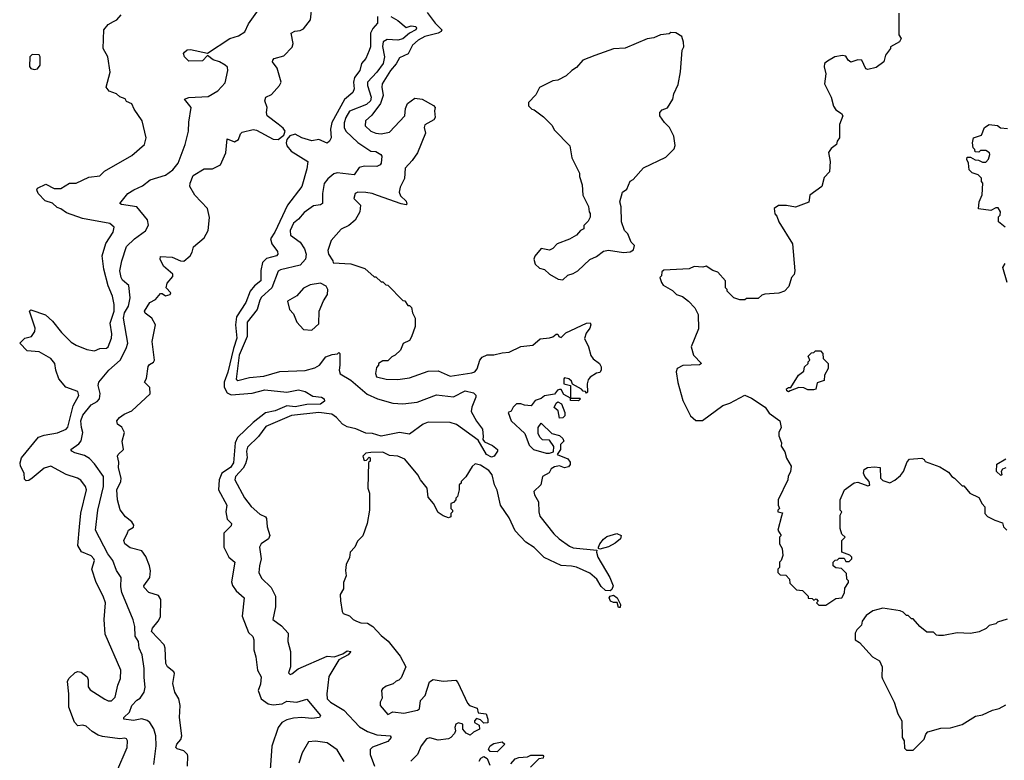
# Model space of a CAD drawing. Extents: x 2210602 to 2357277, y 510288 to 673808.
# Tile 310 of 464: x 2309910 to 2315755, y 603690 to 608086. Entities that reach past the tile are written whole.
import ezdxf

# ---------------------------------------------------------------- set-up
doc = ezdxf.new("R2010")
doc.units = 0

msp = doc.modelspace()

# ---------------------------------------------------------------- linework, layer by layer
at = {"layer": '0CON05XD'}
for points in [[(2310905.7, 603655), (2310908, 603715), (2310906.2, 603725), (2310885, 603746.2), (2310845, 603757.5), (2310837.5, 603765), (2310843.8, 603785), (2310867.3, 603812.7), (2310871.9, 603835), (2310858.6, 603945), (2310862, 604015), (2310854, 604055), (2310832, 604095), (2310820, 604145), (2310828.6, 604205), (2310824.2, 604215), (2310787.1, 604245), (2310776.9, 604265), (2310773.1, 604355), (2310766.9, 604375), (2310693.1, 604455), (2310698.1, 604475), (2310732.5, 604515), (2310745, 604542.5), (2310747.1, 604645), (2310735, 604668.8), (2310677.5, 604685), (2310648.8, 604715), (2310646.2, 604725), (2310681.9, 604775), (2310687.1, 604815), (2310681.4, 604845), (2310659.1, 604899.1), (2310635, 604933.3), (2310565, 604951.1), (2310534.4, 604975), (2310529.2, 604995), (2310549.5, 605039.5), (2310555, 605056.7), (2310585.7, 605074.3), (2310588, 605085), (2310576.2, 605105), (2310538.8, 605135), (2310506.4, 605176.4), (2310491.2, 605235), (2310487.5, 605295), (2310510, 605345), (2310512, 605365), (2310497.5, 605425), (2310498.8, 605458.8), (2310490, 605495), (2310494.1, 605505.9), (2310526.7, 605535), (2310518.8, 605585), (2310532.5, 605635), (2310516.4, 605666.4), (2310490, 605685), (2310487.5, 605705), (2310502.5, 605725), (2310530, 605745), (2310575, 605764), (2310683.8, 605865), (2310681.7, 605901.7), (2310650, 605935), (2310663.8, 605956.2), (2310672.2, 606027.8), (2310680.5, 606039.5), (2310705, 606053.8), (2310710, 606065), (2310696, 606175), (2310716, 606275), (2310695, 606313.3), (2310654.1, 606344.1), (2310651.2, 606355), (2310683.6, 606406.4), (2310716.2, 606425), (2310745, 606460), (2310755, 606460), (2310775, 606446.7), (2310802.5, 606455), (2310806.7, 606465), (2310778.8, 606495), (2310785, 606522.5), (2310818.3, 606561.7), (2310818.8, 606575), (2310763.2, 606623.2), (2310743.8, 606665), (2310745, 606680), (2310815, 606676), (2310865, 606654), (2310885, 606653.3), (2310921.2, 606685), (2310933.8, 606705), (2310941.7, 606738.3), (2311005, 606791.2), (2311029.4, 606835), (2311037.4, 606912.6), (2311024.4, 606964.4), (2310950, 607045), (2310920, 607095), (2310921.2, 607115), (2310939.3, 607160.7), (2311005, 607200), (2311055, 607201.2), (2311101.2, 607225), (2311133.8, 607295), (2311141.7, 607378.3), (2311185, 607360), (2311208.8, 607375), (2311221.2, 607408.8), (2311231.7, 607418.3), (2311296.2, 607433.8), (2311315, 607429.4), (2311415, 607376.9), (2311445, 607374.1), (2311478.7, 607401.3), (2311485.3, 607425), (2311475, 607442.5), (2311443.8, 607465), (2311380, 607515), (2311375.6, 607535), (2311379.2, 607565), (2311365.8, 607605), (2311371.2, 607625), (2311405, 607642), (2311452.5, 607695), (2311462.5, 607715), (2311438.8, 607798.8), (2311410, 607835), (2311412.5, 607845), (2311420, 607855), (2311478.1, 607871.9), (2311527.1, 607922.9), (2311533.3, 607945), (2311521.2, 608005), (2311542.7, 608017.3), (2311575, 608021.4), (2311595, 608030.8), (2311636.9, 608085), (2311647.1, 608175)], [(2310486.4, 603623.6), (2310548, 603765), (2310550.8, 603805), (2310545, 603817.5), (2310535, 603821.4), (2310505, 603816.9), (2310400.8, 603830.8), (2310375, 603838.9), (2310340.5, 603860.5), (2310305, 603892), (2310285, 603898), (2310255, 603893.8), (2310235.8, 603915.8), (2310201.2, 604005), (2310201.2, 604085), (2310193, 604157), (2310202.5, 604175), (2310239.5, 604210.5), (2310255, 604218), (2310275, 604213.8), (2310310.8, 604185), (2310316.8, 604166.8), (2310315.8, 604125.8), (2310329.1, 604109.1), (2310415, 604051.9), (2310435, 604043.3), (2310455, 604043.6), (2310477.1, 604065), (2310492, 604135), (2310507.5, 604175), (2310510, 604225), (2310417.7, 604437.7), (2310411.4, 604525), (2310420, 604625), (2310406.2, 604665), (2310363.8, 604745), (2310337.5, 604825), (2310354.2, 604875), (2310350.8, 604885), (2310334.4, 604904.4), (2310277.5, 604927.5), (2310254.4, 604965), (2310264.6, 605075.4), (2310273.7, 605156.3), (2310307.5, 605295), (2310301.2, 605315), (2310272.1, 605352.1), (2310253.3, 605365), (2310186.4, 605386.4), (2310095, 605435.8), (2310055, 605424), (2309985, 605363.8), (2309965, 605350), (2309948.3, 605348.3), (2309938.3, 605358.3), (2309936, 605395), (2309914, 605435), (2309912, 605455), (2309920, 605485), (2310022.5, 605607.5), (2310055, 605619.5), (2310135.4, 605634.6), (2310186, 605655), (2310195, 605667.5), (2310226.8, 605793.2), (2310261.4, 605855), (2310255, 605878), (2310184.6, 605904.6), (2310142.9, 605955), (2310124.4, 606005), (2310118.5, 606045), (2310095.3, 606075.3), (2310025, 606113.8), (2309955, 606120), (2309910, 606165), (2309940, 606195), (2309980, 606205), (2310000, 606235), (2310002, 606255), (2309967.5, 606355), (2309977, 606363), (2310063.6, 606333.6), (2310105, 606296.7), (2310158.5, 606228.5), (2310215, 606172.5), (2310245, 606153.8), (2310308.3, 606128.3), (2310355, 606120), (2310385, 606133.3), (2310425, 606136.2), (2310435, 606143.3), (2310455.7, 606195), (2310458, 606222), (2310447.9, 606285), (2310470.9, 606355), (2310470, 606395), (2310460.6, 606445), (2310435.3, 606505.3), (2310410.5, 606605), (2310399.6, 606685), (2310422.2, 606757.8), (2310465.7, 606825), (2310471.2, 606855), (2310445, 606876), (2310283.8, 606906.2), (2310188.6, 606938.6), (2310155, 606963.8), (2310131.9, 606971.9), (2310105, 606996.7), (2310061.5, 607011.5), (2310019.4, 607055), (2310012, 607075), (2310016.2, 607085), (2310065, 607108.8), (2310115, 607083.3), (2310155, 607083.3), (2310205, 607116.2), (2310245, 607116.2), (2310319.5, 607150.5), (2310385, 607158.8), (2310413, 607187), (2310575, 607278.8), (2310650, 607345), (2310660, 607385), (2310637.5, 607485), (2310590, 607555), (2310576.4, 607586.4), (2310545, 607600), (2310536.1, 607616.1), (2310505, 607628.8), (2310485, 607646), (2310441.7, 607661.7), (2310423.3, 607685), (2310446.2, 607775), (2310433.8, 607865), (2310406.2, 607915), (2310410, 608025), (2310435, 608056.7), (2310467.5, 608075), (2310486.7, 608085), (2310512.5, 608115)], [(2310705.8, 603664.2), (2310719.4, 603775), (2310718.1, 603835), (2310707, 603877), (2310683.4, 603913.4), (2310667.1, 603927.1), (2310635, 603935.6), (2310585, 603925.8), (2310527.5, 603935), (2310527.5, 603945), (2310562.5, 603975), (2310576.2, 604015), (2310605, 604046.2), (2310625, 604058.8), (2310648.6, 604095), (2310655.6, 604125), (2310648.8, 604181.2), (2310648.5, 604235), (2310636.9, 604315), (2310620, 604355), (2310616.2, 604395), (2310596.4, 604426.4), (2310594.5, 604485), (2310583.1, 604523.1), (2310516.2, 604686.2), (2310510.2, 604719.8), (2310512.5, 604775), (2310485, 604816.2), (2310462.3, 604875), (2310433.8, 604915), (2310360.5, 605055), (2310374.6, 605175), (2310408, 605315), (2310407.1, 605375), (2310355, 605449.2), (2310325, 605480.6), (2310295, 605499.5), (2310236.7, 605515), (2310218.8, 605525), (2310213.3, 605535), (2310261.3, 605568.7), (2310274.4, 605585.6), (2310284.5, 605635), (2310276.5, 605665), (2310273.2, 605705), (2310285, 605737.5), (2310335, 605800), (2310370.9, 605819.1), (2310384.3, 605835), (2310387, 605867), (2310375.8, 605915), (2310380.8, 605935), (2310439.2, 606005), (2310505.6, 606065), (2310542.7, 606135), (2310551.8, 606165), (2310525.4, 606315), (2310531.5, 606345), (2310555.6, 606385), (2310565.6, 606435), (2310557.6, 606507.6), (2310519.5, 606539.5), (2310511.9, 606555), (2310505.5, 606595), (2310515.6, 606655), (2310545, 606738.8), (2310592, 606785), (2310656.6, 606833.4), (2310673.9, 606866.1), (2310668.3, 606898.3), (2310605.8, 606975.8), (2310515, 606988.8), (2310504, 606995), (2310552, 607055), (2310586.7, 607076.7), (2310639.6, 607100.4), (2310685.4, 607134.6), (2310775, 607162.2), (2310819.2, 607195), (2310850.6, 607235), (2310891.4, 607345), (2310911.4, 607425), (2310913.2, 607476.8), (2310927.5, 607565), (2310887.5, 607615), (2310915, 607624.3), (2311029.4, 607630.6), (2311086.8, 607663.2), (2311129.7, 607710.3), (2311146.2, 607785), (2311143.6, 607803.6), (2311130, 607815), (2311095.4, 607835.4), (2311058, 607848), (2311025, 607872.5), (2310995, 607841.5), (2310915, 607840.5), (2310887.5, 607865), (2310883.3, 607885), (2310887.7, 607892.3), (2310905, 607906.7), (2310925, 607908.8), (2311025, 607887.5), (2311156.7, 607975), (2311209.5, 607990.5), (2311245.8, 608014.2), (2311267.9, 608062.1), (2311327.5, 608145)], [(2312033.6, 608105), (2312034.1, 608065.9), (2312005.9, 608034.1), (2311992.9, 608005), (2311992, 607925), (2311985, 607902), (2311965, 607855.8), (2311940, 607825), (2311929.1, 607785), (2311898.1, 607741.9), (2311892.7, 607715), (2311896.4, 607675), (2311887.3, 607652.7), (2311837.5, 607612.5), (2311764, 607475), (2311756, 607435), (2311758.8, 607385), (2311750, 607365), (2311735, 607353.8), (2311685, 607374.3), (2311645, 607366.7), (2311585, 607385.3), (2311545, 607406.5), (2311513.2, 607396.8), (2311495.9, 607375), (2311491.4, 607355), (2311495, 607338), (2311521.8, 607305), (2311621.1, 607245), (2311615, 607201.2), (2311585.6, 607095), (2311499.6, 606985), (2311424.7, 606825.3), (2311398.1, 606785), (2311406.7, 606755), (2311440.2, 606710.2), (2311442.9, 606695), (2311435, 606683.3), (2311375, 606668.9), (2311350.6, 606645), (2311342.5, 606597.5), (2311341.1, 606535), (2311303.8, 606506.2), (2311278.5, 606475), (2311253.4, 606406.6), (2311197, 606323), (2311190.4, 606275), (2311200, 606195), (2311179.5, 606135), (2311146.4, 605993.6), (2311124.6, 605935), (2311123.8, 605903.8), (2311141.2, 605871.2), (2311165, 605858.5), (2311290.3, 605869.7), (2311365, 605889.5), (2311495, 605875.7), (2311565, 605889.2), (2311605, 605878.8), (2311651.2, 605851.2), (2311702.5, 605845), (2311716.7, 605835), (2311719.3, 605820.7), (2311695, 605804.4), (2311615, 605802.2), (2311545, 605787.1), (2311495, 605793.3), (2311426.7, 605765), (2311368.4, 605751.6), (2311295.3, 605694.7), (2311203.8, 605605), (2311190, 605575), (2311180.3, 605455), (2311161.5, 605428.5), (2311110.8, 605395), (2311093.3, 605355), (2311090.8, 605295), (2311140, 605205), (2311132.9, 605165), (2311142, 605122), (2311167.5, 605095), (2311165, 605082.5), (2311122.8, 605037.2), (2311121.5, 604955), (2311152.5, 604895), (2311187.3, 604865), (2311168.3, 604748.3), (2311173.3, 604726.7), (2311195, 604696.7), (2311242.5, 604655), (2311230, 604545), (2311269.3, 604449.3), (2311293.3, 604425), (2311300, 604405), (2311300, 604345), (2311312.5, 604305), (2311322.5, 604225), (2311344, 604185), (2311339.1, 604140.9), (2311326, 604105), (2311344.4, 604055), (2311385, 604025.5), (2311415, 604018.5), (2311467.5, 604025), (2311495, 604040), (2311555, 604034.4), (2311615, 604052.5), (2311696.2, 603955), (2311690, 603945), (2311645, 603938.9), (2311585, 603943.6), (2311535, 603940), (2311495, 603930), (2311466, 603915), (2311444.4, 603885.6), (2311406.4, 603773.6), (2311394.1, 603605)], [(2312113.9, 608103.9), (2312155, 608081.1), (2312205, 608040), (2312235, 608049.4), (2312261.2, 608045), (2312266.7, 608035), (2312262.5, 608025), (2312225, 608006), (2312185, 607972.9), (2312155, 607964.4), (2312091.1, 607968.9), (2312068.1, 607955), (2312063.7, 607926.3), (2312076.2, 607865), (2312067.5, 607825), (2312030.9, 607775), (2311974.6, 607715), (2311974.6, 607695), (2311996, 607625), (2311992.7, 607605), (2311968.2, 607581.8), (2311867.2, 607542.8), (2311845.5, 607505), (2311836, 607474), (2311836.8, 607445), (2311846.2, 607425), (2311917, 607357), (2311995, 607305.7), (2312025, 607303.1), (2312054.2, 607285), (2312060.8, 607275), (2312056.2, 607235), (2312050, 607225), (2312030, 607215), (2311957.3, 607217.3), (2311925, 607209.2), (2311895.7, 607164.3), (2311795, 607176.5), (2311775, 607170), (2311738.9, 607141.1), (2311717.3, 607112.7), (2311707.8, 607055), (2311708, 606995), (2311695, 606986), (2311655, 606980), (2311598.7, 606941.3), (2311565, 606900.8), (2311535, 606878.8), (2311515.8, 606835), (2311517.7, 606807.7), (2311575, 606766), (2311601.4, 606725), (2311611.4, 606695), (2311605.8, 606665), (2311575, 606628.8), (2311458.3, 606601.7), (2311445, 606592.5), (2311406.5, 606495), (2311345, 606438.9), (2311335, 606422), (2311320, 606365), (2311259.8, 606290.2), (2311260.6, 606205), (2311212, 606095), (2311195, 605952.5), (2311205, 605944.4), (2311275, 605962.3), (2311359.5, 605970.5), (2311455, 605997.3), (2311605, 606003.6), (2311661.3, 606018.7), (2311690, 606035), (2311726.7, 606085), (2311765, 606098.8), (2311797.5, 606102.5), (2311805, 606110), (2311810, 606105), (2311810.8, 606035), (2311805.8, 606005), (2311813.3, 605983.3), (2311875, 605947.1), (2311973.1, 605863.1), (2312034.6, 605834.6), (2312125, 605809.1), (2312185, 605806.5), (2312270, 605815), (2312385, 605859.5), (2312485, 605846.7), (2312555, 605882.5), (2312605, 605870.8), (2312617.7, 605857.7), (2312618.8, 605845), (2312593.6, 605786.4), (2312591.1, 605761.1), (2312622.4, 605702.4), (2312658.1, 605655), (2312661.2, 605611.2), (2312660, 605595), (2312670.3, 605580.3), (2312717.6, 605557.6), (2312747.5, 605535), (2312747.5, 605525), (2312726.9, 605495), (2312710.6, 605489.4), (2312681.1, 605505), (2312630.9, 605590.9), (2312503, 605683), (2312465, 605695.8), (2312335, 605697.2), (2312305.7, 605685), (2312225, 605626.4), (2312165, 605636.1), (2312055, 605614.6), (2312005, 605630.5), (2311965, 605631.1), (2311905, 605657.8), (2311855, 605668.8), (2311825.6, 605685.6), (2311791.1, 605725), (2311763.1, 605745), (2311685, 605753.4), (2311523.4, 605736.6), (2311371.7, 605671.7), (2311328.3, 605611.7), (2311261.8, 605548.2), (2311257.1, 605525), (2311260.4, 605485), (2311250.6, 605449.4), (2311236.3, 605423.7), (2311191.9, 605375), (2311186.9, 605355), (2311245, 605247.5), (2311285, 605195.8), (2311335, 605151.2), (2311370, 605135), (2311376.2, 605125), (2311378.6, 605075), (2311395.9, 605024.1), (2311386.7, 605005), (2311343.3, 604975), (2311333.3, 604955), (2311344, 604885), (2311332.9, 604845), (2311330, 604805), (2311345, 604772), (2311402.9, 604715), (2311428.6, 604665), (2311429.5, 604600.5), (2311413.8, 604525), (2311465, 604488), (2311504.1, 604444.1), (2311502.5, 604395), (2311518, 604335), (2311517.5, 604245), (2311505, 604210), (2311515, 604200), (2311525, 604203.3), (2311563, 604233), (2311735, 604308), (2311776, 604304), (2311828.8, 604321.2), (2311855, 604340), (2311876.7, 604335), (2311860, 604315), (2311804, 604286), (2311745, 604186.7), (2311732.5, 604085), (2311734.5, 604055), (2311754.2, 604035), (2311835, 603988.5), (2311928.3, 603888.3), (2311975, 603861.9), (2312031.2, 603841.2), (2312110, 603835), (2312116.2, 603825), (2312095, 603801.4), (2312005, 603767.1), (2311990.8, 603755), (2311990.6, 603725), (2312016.9, 603655)], [(2312328.3, 608128.3), (2312375.7, 608065), (2312416, 608025), (2312411.2, 608015), (2312393.9, 608006.1), (2312316.2, 607985), (2312275, 607964.4), (2312242.7, 607935), (2312216.7, 607883.3), (2312165, 607858.8), (2312145, 607824), (2312112.1, 607785), (2312061.4, 607705), (2312059.2, 607685), (2312067.8, 607635), (2312052.4, 607587.6), (2312000.8, 607519.2), (2311962, 607485), (2311961.2, 607455), (2311993.8, 607425), (2312025, 607411.4), (2312055, 607407.5), (2312105, 607418.8), (2312196.7, 607515), (2312200.7, 607559.3), (2312211.7, 607588.3), (2312255, 607620), (2312300, 607615), (2312366.4, 607576.4), (2312377.5, 607565), (2312373.3, 607545), (2312377.1, 607505), (2312368.5, 607491.5), (2312315, 607461.2), (2312310.6, 607445), (2312318.3, 607411.7), (2312270.9, 607295), (2312240.9, 607249.1), (2312198.7, 607205), (2312194.1, 607144.1), (2312168.3, 607091.7), (2312161.9, 607061.9), (2312170.4, 607040.4), (2312205, 607008), (2312209.2, 606990.8), (2312203.6, 606986.4), (2312175, 606993.1), (2312035, 607042.5)], [(2315130, 608125), (2315130, 607995), (2315142.5, 607975), (2315132.5, 607955), (2315080, 607925), (2315080, 607915), (2315050, 607875), (2315040, 607835), (2314995, 607802.5), (2314945, 607790), (2314932.5, 607795), (2314910, 607845), (2314885, 607846.7), (2314843.6, 607833.6), (2314827.5, 607845), (2314815, 607870), (2314795, 607872.5), (2314750, 607865), (2314705, 607840), (2314687.5, 607825), (2314686.7, 607806.7), (2314696.7, 607765), (2314687.5, 607705), (2314727.5, 607625), (2314741.7, 607571.7), (2314755, 607550), (2314789.3, 607529.3), (2314797.5, 607515), (2314777, 607463), (2314776.7, 607385), (2314763.3, 607365), (2314760, 607345), (2314728.3, 607321.7), (2314711.7, 607298.3), (2314721.2, 607245), (2314717, 607183), (2314685, 607150), (2314672.5, 607095), (2314600, 607045), (2314595, 607002.5), (2314516.4, 606973.6), (2314463, 606983), (2314415, 606982.5), (2314390, 606965), (2314393, 606933), (2314405, 606920), (2314417.5, 606885), (2314497.5, 606755), (2314512.5, 606595), (2314507, 606573), (2314492.5, 606555), (2314477, 606503), (2314450, 606475), (2314417, 606463), (2314333, 606457), (2314315, 606450), (2314295, 606430), (2314225, 606430), (2314215, 606422.5), (2314185, 606422.5), (2314150, 606435), (2314110, 606475), (2314110, 606485), (2314100, 606495), (2314100, 606535), (2314055, 606586.7), (2314025, 606596.2), (2313985, 606622.5), (2313965, 606617.5), (2313915, 606620), (2313885, 606607.5), (2313735, 606600), (2313721.7, 606588.3), (2313720, 606565), (2313710, 606555), (2313720, 606525), (2313730.7, 606510.7), (2313785, 606477.5), (2313810, 606455), (2313845, 606442.5), (2313880, 606415), (2313917.5, 606375), (2313937.5, 606335), (2313939.3, 606250.7), (2313896.7, 606145), (2313910, 606095), (2313957.5, 606045), (2313945, 606037.5), (2313847, 606033), (2313812.5, 606015), (2313806.7, 605995), (2313817, 605933), (2313846.1, 605826.1), (2313892.5, 605735), (2313925, 605707.5), (2313963, 605707), (2314083.9, 605796.1), (2314125, 605810), (2314215, 605856.7), (2314255, 605838.8), (2314336.2, 605785), (2314360, 605750), (2314422.5, 605705), (2314430, 605665), (2314417.5, 605635), (2314417.5, 605615), (2314432.5, 605575), (2314430, 605555), (2314451.7, 605521.7), (2314463, 605483), (2314490, 605435), (2314487, 605403), (2314473, 605377), (2314470, 605355), (2314413.6, 605236.4), (2314412.5, 605205), (2314420, 605185), (2314410, 605175), (2314410, 605165), (2314438.3, 605158.3), (2314431.7, 605138.3), (2314410, 605055), (2314430, 605025), (2314420, 605015), (2314420, 604975), (2314437, 604947), (2314440, 604905), (2314430, 604875), (2314420, 604865), (2314420, 604835), (2314410, 604825), (2314410, 604805), (2314425, 604790), (2314458.3, 604788.3), (2314480, 604765), (2314481.7, 604741.7), (2314521.7, 604701.7), (2314558.3, 604698.3), (2314590, 604665), (2314591.7, 604651.7), (2314615, 604650), (2314625, 604640), (2314638.3, 604648.3), (2314650, 604635), (2314640, 604625), (2314655, 604610), (2314695, 604610), (2314755, 604650), (2314790, 604655), (2314807, 604683), (2314808.3, 604711.7), (2314830, 604745), (2314830, 604755), (2314820, 604765), (2314818.3, 604798.3), (2314788.3, 604828.3), (2314755, 604832.5), (2314740, 604845), (2314740, 604865), (2314751.7, 604878.3), (2314765, 604880), (2314775, 604890), (2314805, 604890), (2314815, 604870), (2314835, 604870), (2314850, 604885), (2314850, 604895), (2314838.3, 604908.3), (2314790, 604925), (2314790, 604995), (2314810, 605015), (2314791.7, 605031.7), (2314780, 605065), (2314780, 605145), (2314790, 605165), (2314780, 605175), (2314780, 605235), (2314807.5, 605295), (2314865, 605336.7), (2314885, 605341.2), (2314945, 605320), (2314957.5, 605322.5), (2314953.3, 605345), (2314927.5, 605375), (2314920, 605395), (2314922.5, 605415), (2314943, 605427), (2314985, 605432.5), (2315018.3, 605428.3), (2315020, 605365), (2315035, 605350), (2315075, 605337.5), (2315105, 605352.5), (2315139.3, 605380.7), (2315157.5, 605405), (2315178.3, 605461.7), (2315191.7, 605478.3), (2315265, 605482.5), (2315280, 605475), (2315285, 605462.5), (2315371.7, 605431.7), (2315425, 605400), (2315443.6, 605373.6), (2315460, 605365), (2315505, 605320), (2315515, 605320), (2315550, 605275), (2315605, 605250), (2315623, 605213), (2315640, 605195), (2315640, 605155), (2315655, 605137.5), (2315700, 605115), (2315745, 605100), (2315750, 605075), (2315770, 605055)], [(2313135, 606541.2), (2313165, 606570), (2313195, 606578.8), (2313224.1, 606595.9), (2313295, 606663.3), (2313335, 606680), (2313375, 606712.5), (2313405, 606717.5), (2313495, 606703.3), (2313535, 606707.5), (2313555, 606720), (2313560, 606745), (2313540, 606765), (2313520, 606815), (2313500, 606835), (2313482.5, 606885), (2313480, 606975), (2313472.5, 607005), (2313488.3, 607061.7), (2313515, 607080), (2313533.6, 607126.4), (2313553, 607137), (2313613.6, 607206.4), (2313745, 607270), (2313795, 607320), (2313801.7, 607338.3), (2313792.5, 607395), (2313767.5, 607445), (2313737.5, 607475), (2313710, 607515), (2313710, 607535), (2313725, 607550), (2313756.7, 607563.3), (2313787.5, 607615), (2313792.5, 607645), (2313819.3, 607700.7), (2313833, 607777), (2313843.3, 607905), (2313852.5, 607925), (2313851.7, 607951.7), (2313840, 607985), (2313805, 608007.5), (2313775, 608010), (2313765, 608002.5), (2313713.6, 607996.4), (2313675, 607977.5), (2313635, 607972.5), (2313505, 607917.5), (2313435, 607912.5), (2313325, 607872.5), (2313253.9, 607846.1), (2313215, 607802.5), (2313187.5, 607785), (2313155, 607752.5), (2313105, 607727.5), (2313075, 607722.5), (2312995, 607682.5), (2312975, 607640), (2312930, 607595), (2312930, 607575), (2312950, 607555), (2312965, 607550), (2313019.3, 607509.3), (2313069.3, 607459.3), (2313085, 607430), (2313176.2, 607336.2), (2313187.5, 607265), (2313232.5, 607175), (2313232.5, 607155), (2313250, 607105), (2313252.5, 607045), (2313287, 606977), (2313290, 606945), (2313297.5, 606935), (2313297, 606913), (2313285, 606890), (2313260, 606865), (2313260, 606845), (2313240, 606835), (2313215, 606807.5), (2313175, 606783.3), (2313100, 606755), (2313075, 606727.5), (2313055, 606717.5), (2313005, 606727.5), (2312968.3, 606681.7), (2312962.5, 606665), (2312970, 606635), (2312995, 606610), (2313025, 606602.5), (2313055, 606576.2), (2313107.5, 606545), (2313135, 606541.2)], [(2309995, 607790), (2310015, 607793.3), (2310032.5, 607815), (2310032.5, 607865), (2310025, 607877.5), (2309985, 607880), (2309970, 607865), (2309968.3, 607808.3), (2309977, 607797), (2309995, 607790)], [(2315760, 606855), (2315720, 606885), (2315720, 606915), (2315730, 606925), (2315732.5, 606945), (2315718.3, 606968.3), (2315705, 606970), (2315675, 606952.5), (2315603, 606963), (2315606.7, 607005), (2315623.6, 607046.4), (2315627.5, 607115), (2315620, 607125), (2315620, 607145), (2315600, 607165), (2315565, 607177.5), (2315547.5, 607195), (2315542.5, 607235), (2315532.5, 607255), (2315535, 607270), (2315555, 607270), (2315583, 607253), (2315601.7, 607251.7), (2315625, 607240), (2315645, 607240), (2315661.7, 607258.3), (2315670, 607285), (2315667.5, 607295), (2315645, 607310), (2315615, 607310), (2315605, 607300), (2315581.7, 607301.7), (2315580, 607315), (2315570, 607325), (2315567.5, 607355), (2315573.3, 607385), (2315619.3, 607400.7), (2315637.5, 607445), (2315665, 607463.3), (2315715, 607457.5), (2315733.6, 607443.6), (2315775, 607440)], [(2312035, 607042.5), (2312002.5, 607055), (2311965, 607060), (2311917, 607063), (2311902.5, 607055), (2311893.8, 607025), (2311932.5, 606985), (2311930, 606945), (2311902.5, 606895), (2311865, 606863.3), (2311818.3, 606841.7), (2311760, 606775), (2311740, 606715), (2311742.5, 606695), (2311770, 606655), (2311771.7, 606641.7), (2311875, 606637.5), (2311958.3, 606608.3), (2312015, 606560), (2312025, 606560), (2312055, 606530), (2312065, 606530), (2312083, 606513), (2312095, 606510), (2312185, 606420), (2312196.7, 606416.7), (2312215, 606390), (2312225, 606390), (2312237, 606377), (2312242.5, 606345), (2312257.5, 606315), (2312257.5, 606265), (2312237, 606203), (2312225, 606182.5), (2312187, 606163), (2312170, 606125), (2312140, 606095), (2312120, 606085), (2312095, 606060), (2312065, 606060), (2312040, 606045), (2312040, 606035), (2312028.3, 606021.7), (2312022.5, 605985), (2312027.5, 605965), (2312085, 605952.5), (2312155, 605950), (2312225, 605960), (2312335, 605999.2), (2312395, 606001.2), (2312465, 605970), (2312595, 605988.8), (2312612.5, 605995), (2312625, 606012.5), (2312642.5, 606065), (2312656.4, 606083.6), (2312685, 606096.7), (2312725, 606096.2), (2312775, 606108), (2312815, 606112), (2312885, 606146.7), (2312956.4, 606153.6), (2312999.3, 606190.7), (2313055, 606196.7), (2313076.1, 606203.9), (2313095, 606220), (2313105, 606220), (2313110, 606205), (2313125, 606200), (2313152.3, 606227.7), (2313275, 606284), (2313295.8, 606285.8), (2313300, 606275), (2313295.6, 606254.4), (2313273.8, 606225), (2313263.9, 606193.9), (2313287.5, 606145), (2313301.7, 606091.7), (2313315, 606072.5), (2313352.5, 606045), (2313362.5, 606025), (2313362.5, 606005), (2313355, 605992.5), (2313335, 605987.5), (2313296.4, 605963.6), (2313285, 605947.5), (2313278.8, 605925), (2313280, 605875), (2313275, 605870), (2313268.3, 605878.3), (2313255, 605880), (2313245, 605892.5), (2313191.7, 605921.7), (2313185, 605940), (2313170, 605955), (2313145, 605960), (2313140, 605955), (2313140, 605925), (2313180, 605915), (2313180, 605840), (2313235, 605840), (2313240, 605835), (2313227, 605823), (2313180, 605825), (2313180, 605840), (2313140.7, 605860.7), (2313125, 605890), (2313115, 605890), (2313103.6, 605886.4), (2313085, 605862.5), (2313025, 605852.5), (2313005, 605837.5), (2312970, 605825), (2312947, 605793), (2312907, 605797), (2312885, 605806.7), (2312860, 605805), (2312840, 605785), (2312828.3, 605761.7), (2312810, 605755), (2312827.5, 605705), (2312909.3, 605629.3), (2312935, 605560), (2312960, 605535), (2313035, 605512.5), (2313055, 605512.5), (2313078.3, 605521.7), (2313081.7, 605551.7), (2313055, 605590), (2313013, 605593), (2313000, 605605), (2312988.3, 605628.3), (2312987.5, 605665), (2313005, 605690), (2313069.3, 605629.3), (2313115, 605617.5), (2313135, 605600), (2313140, 605585), (2313120, 605565), (2313120, 605535), (2313100, 605505), (2313165, 605480), (2313178.8, 605458.8), (2313178.8, 605445), (2313167.5, 605432.5), (2313145, 605426.7), (2313115, 605437.5), (2313085, 605432.5), (2313065, 605420), (2313053, 605397), (2313013.3, 605375), (2313003.3, 605325), (2312963.3, 605285), (2312966.2, 605265), (2312990, 605225), (2312991.2, 605165), (2312998.3, 605138.3), (2313082, 605035), (2313112.5, 605005), (2313175, 604960), (2313195, 604951.1), (2313336.7, 604936.7), (2313334, 604926), (2313342.2, 604895), (2313414.5, 604774.5), (2313432.9, 604725), (2313425.6, 604704.4), (2313415, 604696.2), (2313387.3, 604697.3), (2313362, 604722), (2313335.5, 604765.5), (2313295, 604800.8), (2313215, 604835.6), (2313185, 604842.5), (2313125, 604845.6), (2313023.7, 604893.7), (2312965, 604953.1), (2312914.2, 604985), (2312851.7, 605051.7), (2312815, 605128.8), (2312764.4, 605205), (2312745, 605292.5), (2312729.2, 605325), (2312715.7, 605385), (2312695, 605410), (2312645, 605442.5), (2312615, 605450), (2312597, 605433), (2312558.3, 605371.7), (2312530, 605345), (2312530, 605335), (2312520, 605325), (2312520, 605295), (2312510, 605255), (2312500, 605245), (2312500, 605235), (2312485, 605220), (2312470, 605215), (2312470, 605185), (2312480, 605175), (2312480, 605165), (2312470, 605155), (2312470, 605135), (2312455, 605130), (2312425, 605140), (2312395, 605160), (2312367.5, 605215), (2312335, 605252.5), (2312330, 605305), (2312288.8, 605355), (2312273.8, 605385), (2312196.9, 605476.9), (2312155.6, 605495.6), (2312105, 605500), (2312065, 605519.2), (2311995, 605516.2), (2311965, 605512.5), (2311947.5, 605495), (2311955, 605470), (2311968.3, 605471.7), (2311985, 605490), (2311990, 605485), (2311990, 605465), (2311981.7, 605458.3), (2311977.5, 605305), (2311987.5, 605275), (2311987.5, 605175), (2311972.5, 605095), (2311947, 605023), (2311915, 604990), (2311900, 604955), (2311872.5, 604925), (2311867, 604893), (2311848.3, 604851.7), (2311843.3, 604816.7), (2311847.5, 604785), (2311832.5, 604745), (2311831.7, 604708.3), (2311813.3, 604675), (2311813.6, 604636.4), (2311823.6, 604573.6), (2311830.7, 604560.7), (2311868.3, 604548.3), (2311890, 604525), (2311910, 604515), (2311935, 604506.7), (2311975, 604504), (2312006.2, 604485), (2312055, 604430), (2312097.3, 604397.3), (2312168.8, 604308.8), (2312202.5, 604245), (2312175, 604180), (2312160, 604165), (2312145, 604160), (2312127, 604143), (2312085, 604130), (2312063.3, 604115), (2312057.5, 604105), (2312061.7, 604058.3), (2312050, 604035), (2312050, 604015), (2312095, 603962.5), (2312125, 603977.5), (2312190.5, 603969.5), (2312271.7, 603988.3), (2312283.6, 603996.4), (2312290, 604045), (2312316.7, 604075), (2312342.5, 604155), (2312365, 604170), (2312425, 604160), (2312500, 604165), (2312511.7, 604151.7), (2312568.3, 604028.3), (2312580, 604015), (2312625, 604000), (2312631.7, 603971.7), (2312680, 603965), (2312690, 603935), (2312688.3, 603911.7), (2312665, 603910), (2312645, 603930), (2312621.7, 603938.3), (2312610, 603925), (2312610, 603915), (2312638.3, 603898.3), (2312640, 603875), (2312605, 603857.5), (2312585, 603840), (2312560.7, 603850.7), (2312540, 603875), (2312540, 603905), (2312515, 603912.5), (2312500, 603905), (2312492.5, 603885), (2312497.5, 603865), (2312491.7, 603848.3), (2312470, 603825), (2312455, 603817.5), (2312395, 603810), (2312345, 603822.5), (2312325, 603816.7), (2312293.8, 603775), (2312272.5, 603725), (2312232.5, 603685)], [(2315773.3, 606525), (2315747.5, 606615), (2315760.7, 606639.3)], [(2311645, 606243.8), (2311685, 606280), (2311687.5, 606355), (2311713.3, 606416.7), (2311737.5, 606455), (2311740, 606485), (2311730, 606505), (2311695, 606522.5), (2311635, 606512.5), (2311595, 606492.5), (2311555, 606446.7), (2311500, 606415), (2311512.5, 606365), (2311535, 606340), (2311555, 606290), (2311595, 606247.5), (2311645, 606243.8)], [(2314475, 605877.5), (2314465, 605882.5), (2314462.5, 605895), (2314475, 605902.5), (2314488.3, 605901.7), (2314533.6, 605976.4), (2314565, 606000), (2314570, 606025), (2314590, 606045), (2314590, 606055), (2314600, 606065), (2314591.7, 606088.3), (2314611.7, 606108.3), (2314625, 606110), (2314635, 606120), (2314665, 606120), (2314677.5, 606105), (2314680, 606075), (2314710, 606045), (2314710, 606015), (2314687.5, 605975), (2314686.4, 605943.6), (2314645, 605930), (2314636.7, 605893.3), (2314621.7, 605888.3), (2314588.3, 605888.3), (2314565, 605900), (2314535, 605902.5), (2314485, 605882.5), (2314475, 605877.5)], [(2313115, 605720), (2313107.5, 605765), (2313083, 605783), (2313095, 605810), (2313105, 605817.5), (2313126.1, 605806.1), (2313146.7, 605755), (2313146.7, 605735), (2313135, 605722.5), (2313115, 605720)], [(2315765, 605426.2), (2315745, 605417.5), (2315737.5, 605405), (2315740, 605385), (2315735, 605380), (2315710, 605405), (2315711.7, 605448.3), (2315765, 605480)], [(2313355, 604944), (2313347, 604947), (2313346.2, 604955), (2313354.5, 604975), (2313375, 605003.1), (2313395, 605018.9), (2313455, 605035.6), (2313481.2, 605025), (2313477.1, 605005), (2313445, 604979.4), (2313405, 604956.9), (2313355, 604944)], [(2313475, 604597.5), (2313465, 604597.5), (2313457.5, 604627.5), (2313435, 604626), (2313418, 604635), (2313410, 604655), (2313415, 604663.3), (2313435, 604669.2), (2313456.2, 604655), (2313476, 604615), (2313475, 604597.5)], [(2315771.7, 604528.3), (2315715, 604510), (2315705, 604500), (2315665, 604490), (2315648.3, 604471.7), (2315607, 604453), (2315555, 604442.5), (2315475, 604447.5), (2315395, 604430), (2315365, 604430), (2315353, 604433), (2315335, 604450), (2315295, 604450), (2315253.6, 604483.6), (2315215, 604530), (2315205, 604530), (2315185, 604550), (2315175, 604550), (2315155, 604570), (2315137, 604577), (2315035, 604592.5), (2314975, 604577.5), (2314935, 604550), (2314912.5, 604515), (2314907, 604493), (2314880, 604465), (2314870, 604445), (2314870, 604405), (2314895, 604390), (2314973.6, 604303.6), (2315015, 604280), (2315030, 604245), (2315027.5, 604185), (2315033, 604173), (2315102.5, 604035), (2315122.5, 603965), (2315147.5, 603925), (2315150, 603825), (2315160, 603805), (2315163, 603763), (2315175, 603750), (2315215, 603750)], [(2315215, 603750), (2315280, 603815), (2315290, 603845), (2315301.7, 603858.3), (2315378.3, 603881.7), (2315435, 603882.5), (2315505, 603902.5), (2315585, 603952.5), (2315625, 603960), (2315685, 603987.5), (2315725, 603997.5), (2315765, 604020)], [(2311836.2, 603683.8), (2311795, 603751.4), (2311735, 603794.4), (2311665.7, 603804.3), (2311625, 603798.8), (2311586.2, 603735), (2311567.3, 603672.7)], [(2312745, 603740), (2312703, 603743), (2312693.3, 603756.7), (2312703.6, 603776.4), (2312725, 603790), (2312775, 603800), (2312790, 603785), (2312745, 603740)], [(2312825, 603670), (2312851.7, 603698.3), (2312873, 603707), (2312925, 603710), (2312945, 603720), (2313015, 603720), (2313020, 603715), (2313018.3, 603701.7), (2312991.7, 603698.3), (2312941.7, 603648.3)], [(2312637.5, 603685), (2312647, 603703), (2312665, 603712.5), (2312685, 603700), (2312701.7, 603661.7)]]:
    msp.add_lwpolyline(points, dxfattribs=at)

doc.saveas('drawing.dxf')
